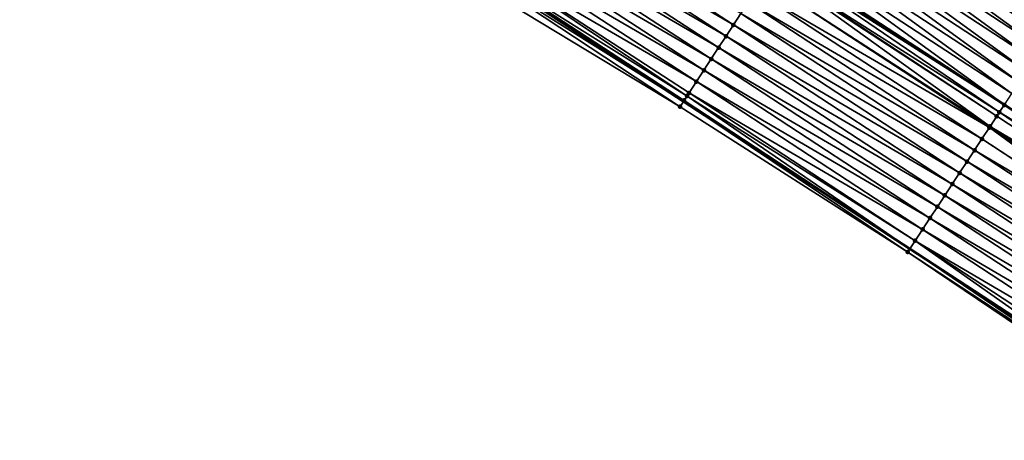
# Model space of a CAD drawing. Header units: feet. Extents: x 2017424 to 2024169, y 808042 to 818730.
# Tile 279 of 329: x 2022073 to 2022145, y 814653 to 814684. Entities that reach past the tile are written whole.
import ezdxf

# ---------------------------------------------------------------- set-up
doc = ezdxf.new("R2010")
doc.units = ezdxf.units.FT
doc.header["$MEASUREMENT"] = 0
for name, color, linetype, lineweight in [('EP_Travel Lane', 172, 'Continuous', 53), ('NB-Road Shots', 141, 'Continuous', 100), ('NB-Road X-Section', 40, 'Continuous', 13), ('STRIPING', 60, 'Continuous', 53)]:
    doc.layers.add(name, color=color, linetype=linetype, lineweight=lineweight)
doc.layers.add('I-77-MM15-17_NB-Surface-BORDER', color=7, linetype='Continuous')
doc.layers.add('I-77-MM15-17_NB-Surface-TIN', color=7, linetype='Continuous')

msp = doc.modelspace()

# ---------------------------------------------------------------- linework, layer by layer
at = {"layer": 'EP_Travel Lane'}
msp.add_polyline3d([(2021937.431189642, 814798.2192257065, 257.3584516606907), (2021954.191731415, 814787.329750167, 258.0685761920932), (2021970.924006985, 814776.4377776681, 258.7426778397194), (2021987.669697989, 814765.5221647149, 259.4003934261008), (2022004.414651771, 814754.6070323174, 260.0834322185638), (2022021.160327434, 814743.6914293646, 260.7416758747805), (2022037.905813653, 814732.7759498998, 261.4064249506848), (2022054.651611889, 814721.860267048, 262.0604581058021), (2022071.396989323, 814710.9448584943, 262.7289448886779), (2022088.143628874, 814700.0286272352, 263.3540781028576), (2022104.889447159, 814689.1129313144, 264.0074203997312), (2022121.634206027, 814678.1979259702, 264.6971567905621), (2022138.33184349, 814667.3023099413, 265.3966227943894), (2022155.066391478, 814656.3728587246, 266.1069986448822), (2022171.800732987, 814645.4435423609, 266.8242843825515), (2022188.53388766, 814634.5150011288, 267.5812997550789), (2022205.268720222, 814623.5853640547, 268.2821472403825), (2022222.004956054, 814612.654810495, 268.9360218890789), (2022238.742355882, 814601.7234967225, 269.5509273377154), (2022255.47831183, 814590.7931259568, 270.2141696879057), (2022272.211714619, 814579.8644226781, 270.9628800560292), (2022288.943159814, 814568.9369979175, 271.7771197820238), (2022305.784364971, 814557.9578870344, 272.5227920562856), (2022322.53496565, 814547.0549810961, 273.2661065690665)], dxfattribs=at)
at = {"layer": 'I-77-MM15-17_NB-Surface-BORDER', "color": 3, "linetype": 'Continuous', "lineweight": -3}
msp.add_polyline3d([(2022154.749880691, 814655.8898142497, 266.0897115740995), (2022138.183491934, 814667.0760041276, 265.3900838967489), (2022121.384247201, 814677.8139927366, 264.6887165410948), (2022104.280824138, 814688.1770487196, 263.9704265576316), (2022087.539006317, 814699.0990455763, 263.3196755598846), (2022070.894145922, 814710.171948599, 262.703329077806), (2022054.423702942, 814721.5106110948, 262.0591899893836), (2022037.643766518, 814732.3735093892, 261.3985224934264), (2022021.015490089, 814743.4690834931, 260.7387064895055), (2022004.108430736, 814754.1367155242, 260.0736327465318), (2021987.585437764, 814765.3928257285, 259.398861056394), (2021970.460050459, 814775.7252711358, 258.7289627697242), (2021953.582709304, 814786.3907948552, 258.043417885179), (2021937.089789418, 814797.6932051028, 257.3496178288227)], dxfattribs=at)
at = {"layer": 'I-77-MM15-17_NB-Surface-TIN', "color": 128, "linetype": 'Continuous', "lineweight": -3}
for points in [[(2022149.156840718, 814683.7914668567, 265.503737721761), (2022132.967060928, 814695.5833146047, 264.7385210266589), (2022132.420582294, 814694.7458414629, 264.7500918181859)], [(2022149.156840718, 814683.7914668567, 265.503737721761), (2022149.706128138, 814684.6271004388, 265.4927490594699), (2022132.967060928, 814695.5833146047, 264.7385210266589)], [(2022125.319995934, 814683.8563201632, 264.7756092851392), (2022108.576451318, 814694.7724346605, 264.074034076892), (2022108.030401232, 814693.9346821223, 264.0708829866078)], [(2022125.319995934, 814683.8563201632, 264.7756092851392), (2022125.866001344, 814684.6941018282, 264.7802950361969), (2022108.576451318, 814694.7724346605, 264.074034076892)], [(2022148.607754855, 814682.9557008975, 265.5079677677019), (2022132.420582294, 814694.7458414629, 264.7500918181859), (2022131.874167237, 814693.9083268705, 264.7594785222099)], [(2022148.607754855, 814682.9557008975, 265.5079677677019), (2022149.156840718, 814683.7914668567, 265.503737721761), (2022132.420582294, 814694.7458414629, 264.7500918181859)], [(2022124.774099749, 814683.0184672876, 264.7671713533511), (2022108.030401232, 814693.9346821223, 264.0708829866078), (2022107.484507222, 814693.0968278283, 264.0623702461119)], [(2022124.774099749, 814683.0184672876, 264.7671713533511), (2022125.319995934, 814683.8563201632, 264.7756092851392), (2022108.030401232, 814693.9346821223, 264.0708829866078)], [(2022148.058670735, 814682.1199337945, 265.512139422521), (2022131.874167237, 814693.9083268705, 264.7594785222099), (2022131.327783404, 814693.0707919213, 264.7677925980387)], [(2022148.058670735, 814682.1199337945, 265.512139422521), (2022148.607754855, 814682.9557008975, 265.5079677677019), (2022131.874167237, 814693.9083268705, 264.7594785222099)], [(2022124.228250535, 814682.1805837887, 264.7571198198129), (2022107.484507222, 814693.0968278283, 264.0623702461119), (2022106.938750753, 814692.2588838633, 264.0491325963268)], [(2022124.228250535, 814682.1805837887, 264.7571198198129), (2022124.774099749, 814683.0184672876, 264.7671713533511), (2022107.484507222, 814693.0968278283, 264.0623702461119)], [(2022147.509684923, 814681.284102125, 265.513014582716), (2022131.327783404, 814693.0707919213, 264.7677925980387), (2022130.781374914, 814692.2332730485, 264.776953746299)], [(2022147.509684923, 814681.284102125, 265.513014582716), (2022148.058670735, 814682.1199337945, 265.512139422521), (2022131.327783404, 814693.0707919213, 264.7677925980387)], [(2022123.682563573, 814681.3425945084, 264.7414945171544), (2022106.938750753, 814692.2588838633, 264.0491325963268), (2022106.392900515, 814691.4210010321, 264.0391161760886)], [(2022123.682563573, 814681.3425945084, 264.7414945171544), (2022124.228250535, 814682.1805837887, 264.7571198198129), (2022106.938750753, 814692.2588838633, 264.0491325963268)], [(2022146.960622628, 814680.4483206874, 265.5164543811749), (2022130.781374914, 814692.2332730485, 264.776953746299), (2022130.235024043, 814691.3957166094, 264.7841354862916)], [(2022146.960622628, 814680.4483206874, 265.5164543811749), (2022147.509684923, 814681.284102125, 265.513014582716), (2022130.781374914, 814692.2332730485, 264.776953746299)], [(2022123.136841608, 814680.5046280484, 264.7270716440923), (2022106.392900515, 814691.4210010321, 264.0391161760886), (2022105.846969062, 814690.58317115, 264.0318897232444)], [(2022123.136841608, 814680.5046280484, 264.7270716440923), (2022123.682563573, 814681.3425945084, 264.7414945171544), (2022106.392900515, 814691.4210010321, 264.0391161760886)], [(2022146.411472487, 814679.6125969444, 265.5228398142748), (2022130.235024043, 814691.3957166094, 264.7841354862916), (2022129.688657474, 814690.5581704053, 264.7918565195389)], [(2022146.411472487, 814679.6125969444, 265.5228398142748), (2022146.960622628, 814680.4483206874, 265.5164543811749), (2022130.235024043, 814691.3957166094, 264.7841354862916)], [(2022122.590944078, 814679.6667760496, 264.7186799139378), (2022105.846969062, 814690.58317115, 264.0318897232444), (2022105.301126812, 814689.7452831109, 264.0215988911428)], [(2022122.590944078, 814679.6667760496, 264.7186799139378), (2022123.136841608, 814680.5046280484, 264.7270716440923), (2022105.846969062, 814690.58317115, 264.0318897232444)], [(2022145.862199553, 814678.7769538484, 265.5333427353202), (2022129.688657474, 814690.5581704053, 264.7918565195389), (2022129.142181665, 814689.7206954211, 264.8033302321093)], [(2022145.862199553, 814678.7769538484, 265.5333427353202), (2022146.411472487, 814679.6125969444, 265.5228398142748), (2022129.688657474, 814690.5581704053, 264.7918565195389)], [(2022121.897083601, 814678.6017875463, 264.7073743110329), (2022105.301126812, 814689.7452831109, 264.0215988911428), (2022104.958560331, 814689.2191085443, 264.0100742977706)], [(2022121.897083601, 814678.6017875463, 264.7073743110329), (2022122.045043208, 814678.828926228, 264.7104028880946), (2022105.301126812, 814689.7452831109, 264.0215988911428)], [(2022122.045043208, 814678.828926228, 264.7104028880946), (2022122.590944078, 814679.6667760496, 264.7186799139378), (2022105.301126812, 814689.7452831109, 264.0215988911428)], [(2022129.142181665, 814689.7206954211, 264.8033302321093), (2022128.602033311, 814688.8928028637, 264.8128730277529), (2022145.319231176, 814677.9508776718, 265.5433466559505)], [(2022145.862199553, 814678.7769538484, 265.5333427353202), (2022129.142181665, 814689.7206954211, 264.8033302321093), (2022145.319231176, 814677.9508776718, 265.5433466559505)], [(2022104.701029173, 814688.8234684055, 264.0001852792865), (2022104.280824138, 814688.1770487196, 263.9704265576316), (2022121.384247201, 814677.8139927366, 264.6887165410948)], [(2022104.701029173, 814688.8234684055, 264.0001852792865), (2022121.634206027, 814678.1979259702, 264.6971567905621), (2022104.889447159, 814689.1129313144, 264.0074203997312)], [(2022104.701029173, 814688.8234684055, 264.0001852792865), (2022121.384247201, 814677.8139927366, 264.6887165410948), (2022121.634206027, 814678.1979259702, 264.6971567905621)], [(2022121.682459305, 814678.2720423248, 264.6987861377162), (2022104.958560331, 814689.2191085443, 264.0100742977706), (2022104.889447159, 814689.1129313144, 264.0074203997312)], [(2022121.682459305, 814678.2720423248, 264.6987861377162), (2022104.889447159, 814689.1129313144, 264.0074203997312), (2022121.634206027, 814678.1979259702, 264.6971567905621)], [(2022121.682459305, 814678.2720423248, 264.6987861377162), (2022121.897083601, 814678.6017875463, 264.7073743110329), (2022104.958560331, 814689.2191085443, 264.0100742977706)], [(2022144.956778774, 814677.3991575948, 265.5456817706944), (2022128.460799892, 814688.6762214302, 264.8136221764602), (2022128.097343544, 814688.1185941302, 264.8113533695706)], [(2022145.312938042, 814677.9413032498, 265.5434626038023), (2022128.591527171, 814688.8766979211, 264.8130265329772), (2022128.460799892, 814688.6762214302, 264.8136221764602)], [(2022144.956778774, 814677.3991575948, 265.5456817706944), (2022145.312938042, 814677.9413032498, 265.5434626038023), (2022128.460799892, 814688.6762214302, 264.8136221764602)], [(2022145.312938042, 814677.9413032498, 265.5434626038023), (2022128.595758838, 814688.8831858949, 264.8129838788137), (2022128.591527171, 814688.8766979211, 264.8130265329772)], [(2022145.312938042, 814677.9413032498, 265.5434626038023), (2022128.602033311, 814688.8928028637, 264.8128730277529), (2022128.595758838, 814688.8831858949, 264.8129838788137)], [(2022145.312938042, 814677.9413032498, 265.5434626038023), (2022145.319231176, 814677.9508776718, 265.5433466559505), (2022128.602033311, 814688.8928028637, 264.8128730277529)], [(2022144.27154131, 814676.3553098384, 265.537961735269), (2022128.049682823, 814688.0454502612, 264.8107235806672), (2022127.50374688, 814687.2076233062, 264.8036514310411)], [(2022144.763939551, 814677.1054799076, 265.5447629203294), (2022128.097343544, 814688.1185941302, 264.8113533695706), (2022128.049682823, 814688.0454502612, 264.8107235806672)], [(2022144.27154131, 814676.3553098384, 265.537961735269), (2022144.763939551, 814677.1054799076, 265.5447629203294), (2022128.049682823, 814688.0454502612, 264.8107235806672)], [(2022144.763939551, 814677.1054799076, 265.5447629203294), (2022144.956778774, 814677.3991575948, 265.5456817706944), (2022128.097343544, 814688.1185941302, 264.8113533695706)], [(2022144.215218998, 814676.2694740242, 265.5367434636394), (2022127.50374688, 814687.2076233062, 264.8036514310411), (2022126.957783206, 814686.3698144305, 264.7975319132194)], [(2022144.215218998, 814676.2694740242, 265.5367434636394), (2022144.27154131, 814676.3553098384, 265.537961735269), (2022127.50374688, 814687.2076233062, 264.8036514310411)], [(2022143.666627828, 814675.4333831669, 265.5243855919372), (2022126.957783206, 814686.3698144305, 264.7975319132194), (2022126.411941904, 814685.5319257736, 264.7872085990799)], [(2022143.666627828, 814675.4333831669, 265.5243855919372), (2022144.215218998, 814676.2694740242, 265.5367434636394), (2022126.957783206, 814686.3698144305, 264.7975319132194)], [(2022143.117999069, 814674.5973169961, 265.5132881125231), (2022126.411941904, 814685.5319257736, 264.7872085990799), (2022125.866001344, 814684.6941018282, 264.7802950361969)], [(2022143.117999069, 814674.5973169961, 265.5132881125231), (2022143.666627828, 814675.4333831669, 265.5243855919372), (2022126.411941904, 814685.5319257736, 264.7872085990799)], [(2022142.56936478, 814673.7612544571, 265.5023760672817), (2022125.866001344, 814684.6941018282, 264.7802950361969), (2022125.319995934, 814683.8563201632, 264.7756092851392)], [(2022142.56936478, 814673.7612544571, 265.5023760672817), (2022143.117999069, 814674.5973169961, 265.5132881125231), (2022125.866001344, 814684.6941018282, 264.7802950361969)], [(2022142.020579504, 814672.9252910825, 265.4965269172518), (2022125.319995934, 814683.8563201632, 264.7756092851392), (2022124.774099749, 814683.0184672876, 264.7671713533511)], [(2022142.020579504, 814672.9252910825, 265.4965269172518), (2022142.56936478, 814673.7612544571, 265.5023760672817), (2022125.319995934, 814683.8563201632, 264.7756092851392)], [(2022141.471950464, 814672.0892250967, 265.4854388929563), (2022124.774099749, 814683.0184672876, 264.7671713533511), (2022124.228250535, 814682.1805837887, 264.7571198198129)], [(2022141.471950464, 814672.0892250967, 265.4854388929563), (2022142.020579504, 814672.9252910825, 265.4965269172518), (2022124.774099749, 814683.0184672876, 264.7671713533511)], [(2022140.923477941, 814671.2530563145, 265.4691025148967), (2022124.228250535, 814682.1805837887, 264.7571198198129), (2022123.682563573, 814681.3425945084, 264.7414945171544)], [(2022140.923477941, 814671.2530563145, 265.4691025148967), (2022141.471950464, 814672.0892250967, 265.4854388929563), (2022124.228250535, 814682.1805837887, 264.7571198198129)], [(2022140.375006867, 814670.4168865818, 265.4527176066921), (2022123.682563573, 814681.3425945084, 264.7414945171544), (2022123.136841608, 814680.5046280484, 264.7270716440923)], [(2022140.375006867, 814670.4168865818, 265.4527176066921), (2022140.923477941, 814671.2530563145, 265.4691025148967), (2022123.682563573, 814681.3425945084, 264.7414945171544)], [(2022139.826570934, 814669.580693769, 265.4351543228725), (2022123.136841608, 814680.5046280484, 264.7270716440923), (2022122.590944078, 814679.6667760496, 264.7186799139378)], [(2022139.826570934, 814669.580693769, 265.4351543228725), (2022140.375006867, 814670.4168865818, 265.4527176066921), (2022123.136841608, 814680.5046280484, 264.7270716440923)], [(2022139.27778078, 814668.744733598, 265.4294687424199), (2022122.590944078, 814679.6667760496, 264.7186799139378), (2022122.045043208, 814678.828926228, 264.7104028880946)], [(2022139.27778078, 814668.744733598, 265.4294687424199), (2022139.826570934, 814669.580693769, 265.4351543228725), (2022122.590944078, 814679.6667760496, 264.7186799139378)], [(2022121.682459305, 814678.2720423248, 264.6987861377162), (2022138.33184349, 814667.3023099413, 265.3966227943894), (2022121.897083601, 814678.6017875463, 264.7073743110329)], [(2022138.729278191, 814667.9085845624, 265.4141405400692), (2022122.045043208, 814678.828926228, 264.7104028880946), (2022121.897083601, 814678.6017875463, 264.7073743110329)], [(2022138.729278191, 814667.9085845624, 265.4141405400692), (2022121.897083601, 814678.6017875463, 264.7073743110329), (2022138.33184349, 814667.3023099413, 265.3966227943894)], [(2022138.729278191, 814667.9085845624, 265.4141405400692), (2022139.27778078, 814668.744733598, 265.4294687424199), (2022122.045043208, 814678.828926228, 264.7104028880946)], [(2022121.384247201, 814677.8139927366, 264.6887165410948), (2022138.183491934, 814667.0760041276, 265.3900838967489), (2022121.634206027, 814678.1979259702, 264.6971567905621)], [(2022121.682459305, 814678.2720423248, 264.6987861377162), (2022121.634206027, 814678.1979259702, 264.6971567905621), (2022138.33184349, 814667.3023099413, 265.3966227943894)], [(2022138.183491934, 814667.0760041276, 265.3900838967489), (2022138.33184349, 814667.3023099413, 265.3966227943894), (2022121.634206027, 814678.1979259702, 264.6971567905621)], [(2022162.017644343, 814666.9701675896, 266.3115752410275), (2022145.312938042, 814677.9413032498, 265.5434626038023), (2022144.956778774, 814677.3991575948, 265.5456817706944)], [(2022162.017644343, 814666.9701675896, 266.3115752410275), (2022145.319231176, 814677.9508776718, 265.5433466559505), (2022145.312938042, 814677.9413032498, 265.5434626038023)], [(2022161.468932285, 814666.1341561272, 266.3032710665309), (2022144.763939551, 814677.1054799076, 265.5447629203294), (2022144.27154131, 814676.3553098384, 265.537961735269)], [(2022161.468932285, 814666.1341561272, 266.3032710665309), (2022144.956778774, 814677.3991575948, 265.5456817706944), (2022144.763939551, 814677.1054799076, 265.5447629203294)], [(2022161.468932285, 814666.1341561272, 266.3032710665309), (2022162.017644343, 814666.9701675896, 266.3115752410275), (2022144.956778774, 814677.3991575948, 265.5456817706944)], [(2022160.387799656, 814664.4867894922, 266.2843669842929), (2022144.215218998, 814676.2694740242, 265.5367434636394), (2022143.666627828, 814675.4333831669, 265.5243855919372)], [(2022160.920217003, 814665.2981467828, 266.295075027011), (2022144.27154131, 814676.3553098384, 265.537961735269), (2022144.215218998, 814676.2694740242, 265.5367434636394)], [(2022160.387799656, 814664.4867894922, 266.2843669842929), (2022160.920217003, 814665.2981467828, 266.295075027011), (2022144.215218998, 814676.2694740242, 265.5367434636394)], [(2022160.920217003, 814665.2981467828, 266.295075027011), (2022161.468932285, 814666.1341561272, 266.3032710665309), (2022144.27154131, 814676.3553098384, 265.537961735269)], [(2022160.371590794, 814664.4620789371, 266.283892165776), (2022143.666627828, 814675.4333831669, 265.5243855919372), (2022143.117999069, 814674.5973169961, 265.5132881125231)], [(2022160.371590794, 814664.4620789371, 266.283892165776), (2022160.387799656, 814664.4867894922, 266.2843669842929), (2022143.666627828, 814675.4333831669, 265.5243855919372)], [(2022159.823224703, 814663.6258402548, 266.2639871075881), (2022143.117999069, 814674.5973169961, 265.5132881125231), (2022142.56936478, 814673.7612544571, 265.5023760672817)], [(2022159.823224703, 814663.6258402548, 266.2639871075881), (2022160.371590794, 814664.4620789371, 266.283892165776), (2022143.117999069, 814674.5973169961, 265.5132881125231)], [(2022159.274744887, 814662.7896762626, 266.247895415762), (2022142.56936478, 814673.7612544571, 265.5023760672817), (2022142.020579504, 814672.9252910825, 265.4965269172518)], [(2022159.274744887, 814662.7896762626, 266.247895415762), (2022159.823224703, 814663.6258402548, 266.2639871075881), (2022142.56936478, 814673.7612544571, 265.5023760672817)], [(2022158.72615416, 814661.9535851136, 266.2355227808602), (2022142.020579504, 814672.9252910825, 265.4965269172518), (2022141.471950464, 814672.0892250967, 265.4854388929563)], [(2022158.72615416, 814661.9535851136, 266.2355227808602), (2022159.274744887, 814662.7896762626, 266.247895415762), (2022142.020579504, 814672.9252910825, 265.4965269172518)], [(2022158.177702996, 814661.1174023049, 266.2184703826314), (2022141.471950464, 814672.0892250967, 265.4854388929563), (2022140.923477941, 814671.2530563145, 265.4691025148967)], [(2022158.177702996, 814661.1174023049, 266.2184703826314), (2022158.72615416, 814661.9535851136, 266.2355227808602), (2022141.471950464, 814672.0892250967, 265.4854388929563)], [(2022157.629283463, 814660.2811987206, 266.200357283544), (2022140.923477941, 814671.2530563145, 265.4691025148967), (2022140.375006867, 814670.4168865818, 265.4527176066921)], [(2022157.629283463, 814660.2811987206, 266.200357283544), (2022158.177702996, 814661.1174023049, 266.2184703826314), (2022140.923477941, 814671.2530563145, 265.4691025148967)], [(2022157.081029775, 814659.4448862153, 266.176683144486), (2022140.375006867, 814670.4168865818, 265.4527176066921), (2022139.826570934, 814669.580693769, 265.4351543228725)], [(2022157.081029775, 814659.4448862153, 266.176683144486), (2022157.629283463, 814660.2811987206, 266.200357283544), (2022140.375006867, 814670.4168865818, 265.4527176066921)], [(2022156.532790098, 814658.6085645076, 266.1525391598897), (2022139.826570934, 814669.580693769, 265.4351543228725), (2022139.27778078, 814668.744733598, 265.4294687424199)], [(2022156.532790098, 814658.6085645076, 266.1525391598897), (2022157.081029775, 814659.4448862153, 266.176683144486), (2022139.826570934, 814669.580693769, 265.4351543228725)], [(2022155.984267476, 814657.7724286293, 266.1378828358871), (2022139.27778078, 814668.744733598, 265.4294687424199), (2022138.729278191, 814667.9085845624, 265.4141405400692)], [(2022155.984267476, 814657.7724286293, 266.1378828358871), (2022156.532790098, 814658.6085645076, 266.1525391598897), (2022139.27778078, 814668.744733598, 265.4294687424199)], [(2022138.729278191, 814667.9085845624, 265.4141405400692), (2022138.33184349, 814667.3023099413, 265.3966227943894), (2022155.066391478, 814656.3728587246, 266.1069986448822)], [(2022155.435684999, 814656.9363320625, 266.1252336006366), (2022138.729278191, 814667.9085845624, 265.4141405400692), (2022155.066391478, 814656.3728587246, 266.1069986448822)], [(2022155.984267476, 814657.7724286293, 266.1378828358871), (2022138.729278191, 814667.9085845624, 265.4141405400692), (2022155.435684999, 814656.9363320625, 266.1252336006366)], [(2022154.887532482, 814656.0999531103, 266.0981669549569), (2022138.33184349, 814667.3023099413, 265.3966227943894), (2022138.183491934, 814667.0760041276, 265.3900838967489)], [(2022154.887532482, 814656.0999531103, 266.0981669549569), (2022138.183491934, 814667.0760041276, 265.3900838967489), (2022154.749880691, 814655.8898142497, 266.0897115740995)], [(2022154.887532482, 814656.0999531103, 266.0981669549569), (2022155.066391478, 814656.3728587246, 266.1069986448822), (2022138.33184349, 814667.3023099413, 265.3966227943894)]]:
    msp.add_3dface(points, dxfattribs=at)
at = {"layer": 'NB-Road Shots', "lineweight": 100}
for p in [(2022125.319995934, 814683.8563201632, 264.7756092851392), (2022124.774099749, 814683.0184672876, 264.7671713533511), (2022124.228250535, 814682.1805837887, 264.7571198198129), (2022123.682563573, 814681.3425945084, 264.7414945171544), (2022123.136841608, 814680.5046280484, 264.7270716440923), (2022122.590944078, 814679.6667760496, 264.7186799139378), (2022121.897083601, 814678.6017875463, 264.7073743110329), (2022122.045043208, 814678.828926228, 264.7104028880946), (2022121.384247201, 814677.8139927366, 264.6887165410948), (2022121.682459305, 814678.2720423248, 264.6987861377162), (2022145.312938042, 814677.9413032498, 265.5434626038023), (2022144.763939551, 814677.1054799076, 265.5447629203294), (2022144.956778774, 814677.3991575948, 265.5456817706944), (2022144.956778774, 814677.3991575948, 265.5456817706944), (2022144.215218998, 814676.2694740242, 265.5367434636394), (2022144.27154131, 814676.3553098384, 265.537961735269), (2022143.666627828, 814675.4333831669, 265.5243855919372), (2022143.117999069, 814674.5973169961, 265.5132881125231), (2022142.56936478, 814673.7612544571, 265.5023760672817), (2022142.020579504, 814672.9252910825, 265.4965269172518), (2022141.471950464, 814672.0892250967, 265.4854388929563), (2022140.923477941, 814671.2530563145, 265.4691025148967), (2022140.375006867, 814670.4168865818, 265.4527176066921), (2022139.826570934, 814669.580693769, 265.4351543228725), (2022139.27778078, 814668.744733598, 265.4294687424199), (2022138.729278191, 814667.9085845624, 265.4141405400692), (2022138.183491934, 814667.0760041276, 265.3900838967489)]:
    msp.add_point(p, dxfattribs=at)
at = {"layer": 'NB-Road X-Section', "extrusion": (0.8371874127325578, -0.5458123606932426, 0.03472899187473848), "elevation": 1248242.541421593, "flags": 128}
msp.add_lwpolyline([(1786814.723943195, -43111.52267188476), (1786815.270514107, -43111.51259621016), (1786815.663954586, -43111.50400285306), (1786815.935033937, -43111.50097244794), (1786816.935033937, -43111.4926904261), (1786817.935033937, -43111.48429363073), (1786818.935033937, -43111.46986205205), (1786819.935033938, -43111.454227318), (1786820.935033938, -43111.44416971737), (1786821.935033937, -43111.43572669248), (1786822.935033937, -43111.43103811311), (1786823.935033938, -43111.4241203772), (1786824.935033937, -43111.41379083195), (1786825.935033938, -43111.40766762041), (1786826.935033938, -43111.40059120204), (1786827.022335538, -43111.399961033), (1786827.687954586, -43111.39769085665), (1786827.927287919, -43111.39828685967), (1786827.935033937, -43111.39832953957), (1786828.935033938, -43111.4079890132), (1786829.935033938, -43111.41946965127), (1786830.935033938, -43111.42719534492), (1786831.935033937, -43111.43438141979), (1786832.935033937, -43111.4435480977), (1786833.935033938, -43111.45186719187), (1786834.935033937, -43111.4612595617), (1786835.935033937, -43111.47283733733), (1786836.935033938, -43111.4851770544), (1786837.935033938, -43111.49956654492), (1786838.935033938, -43111.51902240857), (1786839.935033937, -43111.5428856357), (1786840.935033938, -43111.57194810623)], dxfattribs=at)
at = {"layer": 'NB-Road X-Section', "extrusion": (0.8353172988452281, -0.5486106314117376, 0.03565649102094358), "elevation": 1242201.449248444, "flags": 128}
msp.add_lwpolyline([(1791037.334309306, -44055.17531770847), (1791036.524302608, -44055.14926311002), (1791035.897180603, -44055.13865404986), (1791034.897180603, -44055.11825128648), (1791033.897180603, -44055.10170945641), (1791032.897180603, -44055.08392274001), (1791031.897180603, -44055.06646246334), (1791030.897180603, -44055.05546680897), (1791029.897180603, -44055.05123407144), (1791028.897180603, -44055.04705976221), (1791027.897180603, -44055.04618404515), (1791026.897180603, -44055.04274205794), (1791025.897180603, -44055.0363525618), (1791024.897180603, -44055.02584295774), (1791023.897180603, -44055.01571665), (1791023.248511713, -44055.01349607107), (1791023.248511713, -44055.01349607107), (1791022.897180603, -44055.01441550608), (1791021.999845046, -44055.02122101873), (1791021.897180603, -44055.02244006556), (1791020.897180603, -44055.03480580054), (1791019.897180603, -44055.04591034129), (1791018.897180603, -44055.05682932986), (1791017.897180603, -44055.06268220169), (1791016.897180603, -44055.0737772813), (1791015.897180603, -44055.09012405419), (1791014.897180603, -44055.1065193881), (1791013.897180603, -44055.12409384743), (1791012.897180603, -44055.12978304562), (1791011.897180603, -44055.14512100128), (1791010.90165457, -44055.16919295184)], dxfattribs=at)
at = {"layer": 'STRIPING'}
msp.add_polyline3d([(2021944.398523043, 814808.932801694, 257.1959514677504), (2021961.159329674, 814798.0431540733, 257.8968384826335), (2021977.907872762, 814787.1392797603, 258.5758899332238), (2021994.652468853, 814776.2224826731, 259.2413895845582), (2022011.397376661, 814765.3054823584, 259.8961807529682), (2022028.141195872, 814754.3891917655, 260.588368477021), (2022044.884495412, 814743.4732399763, 261.2984080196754), (2022061.628907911, 814732.5565625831, 261.9702146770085), (2022078.373141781, 814721.6400016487, 262.6481575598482), (2022095.116323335, 814710.7241267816, 263.3622505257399), (2022111.858849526, 814699.8086791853, 264.0988567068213), (2022128.602033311, 814688.8928028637, 264.8128730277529), (2022145.319231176, 814677.9508776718, 265.5433466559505), (2022162.023931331, 814666.9797434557, 266.3116255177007), (2022178.728127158, 814656.0089404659, 267.0968150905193), (2022195.433151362, 814645.0375934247, 267.854227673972), (2022212.139391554, 814634.0654477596, 268.5708659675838), (2022228.847626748, 814623.0919918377, 269.2206084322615), (2022245.556837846, 814612.1178949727, 269.8376265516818), (2022262.265074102, 814601.144438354, 270.4873332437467), (2022278.970785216, 814590.172640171, 271.2217125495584), (2022295.677437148, 814579.2002240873, 271.9245442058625), (2022312.44166627, 814568.2963744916, 272.7562897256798), (2022329.235377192, 814557.4646543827, 273.5597390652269)], dxfattribs=at)

doc.saveas('drawing.dxf')
